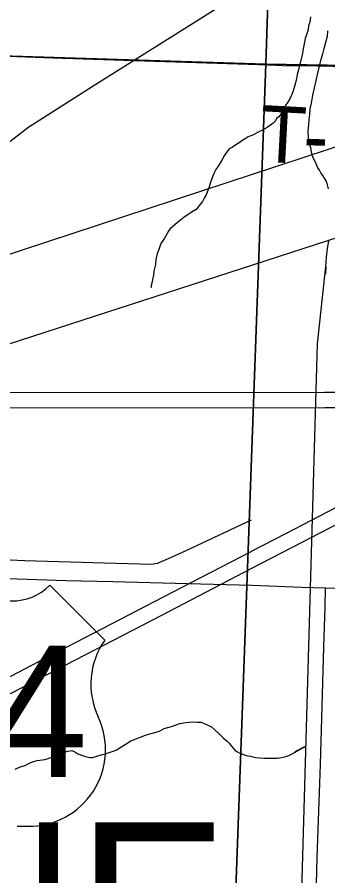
# Model space of a CAD drawing. Extents: x 2.4 to 73.1, y 4.5 to 25.6.
# Drawn here: x 42.4047 to 42.5607, y 20.2245 to 20.6552 of the extents above; entities that cross this region are included whole.
import ezdxf

# ---------------------------------------------------------------- set-up
doc = ezdxf.new("R2010")
doc.units = 0
for name, color, linetype in [('GM_X_City_Street', 7, 'Continuous'), ('GM_X_County_Road', 7, 'Continuous'), ('GM_X_Minor_River', 7, 'Continuous'), ('GM_X_Rail_Line', 7, 'Continuous'), ('GM_X_Section', 7, 'Continuous'), ('GM_X_Township_Road', 7, 'Continuous'), ('GM_X_Township_Road_Text', 7, 'Continuous'), ('GM_X_Township_Text', 7, 'Continuous'), ('GM_X_US_Route', 7, 'Continuous'), ('GM_X_US_Shield', 7, 'Continuous')]:
    doc.layers.add(name, color=color, linetype=linetype)

msp = doc.modelspace()

# ---------------------------------------------------------------- linework, layer by layer
at = {"layer": 'GM_X_City_Street'}
msp.add_lwpolyline([(42.26836972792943, 20.38708770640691), (42.28162978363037, 20.386749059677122), (42.29250064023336, 20.3865160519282), (42.30804110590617, 20.38589777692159), (42.316634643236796, 20.385798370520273), (42.336279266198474, 20.385211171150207), (42.342735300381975, 20.38501233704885), (42.35928548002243, 20.384353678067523), (42.36506732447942, 20.38400881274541), (42.375817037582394, 20.38364841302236), (42.38671585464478, 20.383477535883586), (42.39769856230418, 20.383107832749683), (42.408529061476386, 20.38271325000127), (42.44269197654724, 20.381712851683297), (42.47223810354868, 20.38077457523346), (42.47518650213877, 20.38123440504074), (42.48068252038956, 20.383639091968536), (42.48964890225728, 20.387705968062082), (42.519835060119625, 20.401873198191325), (42.522382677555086, 20.40303826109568)], dxfattribs=at)
at = {"layer": 'GM_X_County_Road'}
for points in [[(42.09266251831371, 20.37607573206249), (42.09934535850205, 20.377632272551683), (42.10489109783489, 20.378579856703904), (42.10955135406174, 20.379098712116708), (42.116097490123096, 20.379462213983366), (42.12637805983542, 20.37957405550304), (42.12979870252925, 20.379564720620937), (42.15177656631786, 20.379996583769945), (42.16575428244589, 20.380167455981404), (42.1823510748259, 20.38007736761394), (42.20254558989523, 20.379651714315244), (42.21652019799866, 20.379185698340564), (42.236705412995, 20.378502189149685), (42.266211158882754, 20.37752041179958), (42.32833572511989, 20.37568117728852), (42.36405517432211, 20.374621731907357), (42.39511745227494, 20.373708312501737), (42.42928347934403, 20.372580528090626), (42.45285203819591, 20.372021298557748), (42.49021501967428, 20.371101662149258), (42.5226567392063, 20.370182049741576), (42.54759232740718, 20.369340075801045), (42.559615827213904, 20.368846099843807)], [(42.559615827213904, 20.368846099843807), (42.58419102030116, 20.36828064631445), (42.66973189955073, 20.365618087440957), (42.707057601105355, 20.364415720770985), (42.73349379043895, 20.3634898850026), (42.76458713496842, 20.362222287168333), (42.79102332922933, 20.361243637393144), (42.79879975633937, 20.361100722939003), (42.80106155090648, 20.361209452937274), (42.80305304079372, 20.36192713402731), (42.804544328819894, 20.362713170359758)]]:
    msp.add_lwpolyline(points, dxfattribs=at)
at = {"layer": 'GM_X_Minor_River'}
for points in [[(42.55207743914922, 20.655386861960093), (42.55185300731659, 20.65387171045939), (42.55143444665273, 20.652171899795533), (42.55102535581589, 20.650851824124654), (42.55079145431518, 20.648956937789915), (42.54997232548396, 20.64631583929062), (42.54935963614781, 20.644429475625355), (42.54894202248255, 20.642729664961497), (42.54850168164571, 20.640080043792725), (42.54784637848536, 20.636295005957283), (42.54596474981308, 20.628739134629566), (42.54534353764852, 20.626473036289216), (42.54491740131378, 20.62439349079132), (42.54449031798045, 20.622313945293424), (42.54386531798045, 20.619857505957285), (42.543045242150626, 20.61721735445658), (42.54184543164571, 20.61458477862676), (42.54065793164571, 20.61252227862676), (42.53967781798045, 20.611214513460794), (42.53868539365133, 20.609337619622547), (42.53768918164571, 20.607269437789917), (42.53612194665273, 20.60521546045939), (42.53496001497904, 20.604292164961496), (42.53436437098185, 20.60316527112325), (42.53319959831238, 20.602051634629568), (42.53184353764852, 20.600942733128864), (42.530297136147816, 20.599837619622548), (42.527987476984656, 20.598560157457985), (42.52568160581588, 20.59747208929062), (42.52337194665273, 20.59619368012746), (42.520686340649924, 20.595115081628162), (42.519144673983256, 20.594198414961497), (42.51759827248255, 20.59309424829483), (42.516247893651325, 20.59217474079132), (42.51451209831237, 20.591074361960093), (42.51277630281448, 20.589973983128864), (42.51123463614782, 20.589058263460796), (42.50967213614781, 20.58719368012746), (42.50868823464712, 20.585695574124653), (42.50749694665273, 20.583443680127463), (42.50571853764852, 20.580443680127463), (42.50454050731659, 20.578760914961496), (42.50375073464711, 20.577448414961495), (42.50294296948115, 20.575377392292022), (42.501937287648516, 20.57293042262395), (42.501316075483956, 20.570664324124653), (42.50050073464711, 20.568213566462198), (42.49969391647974, 20.566142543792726), (42.49870527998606, 20.564455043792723), (42.49771759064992, 20.562767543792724), (42.49634448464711, 20.560898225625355)], [(42.56103853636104, 20.56910221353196), (42.56051202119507, 20.5710122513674), (42.559979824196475, 20.572734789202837), (42.55906789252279, 20.5744649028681), (42.55814743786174, 20.575815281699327), (42.55722793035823, 20.577165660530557), (42.55649781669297, 20.578511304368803), (42.55557736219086, 20.57986168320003), (42.55485577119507, 20.58158800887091), (42.5541294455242, 20.58312399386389), (42.55340406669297, 20.584659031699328), (42.5526909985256, 20.586765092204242), (42.55218531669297, 20.589625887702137), (42.55146751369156, 20.591541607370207), (42.55113512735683, 20.59363914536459), (42.5509874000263, 20.59554160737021), (42.55082641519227, 20.596873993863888), (42.55085671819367, 20.59820353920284), (42.55107641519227, 20.5995283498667), (42.55111902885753, 20.601427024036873), (42.55136050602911, 20.603700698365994), (42.55161050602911, 20.6063550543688), (42.551864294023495, 20.609197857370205), (42.55249876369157, 20.612034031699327), (42.55315785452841, 20.61600846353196), (42.555690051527, 20.62715808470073), (42.556526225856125, 20.6305586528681), (42.55736808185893, 20.63414861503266), (42.558187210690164, 20.636790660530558), (42.55881789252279, 20.639435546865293), (42.559649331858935, 20.642645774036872), (42.56047887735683, 20.645667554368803), (42.56072793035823, 20.64832096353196)], [(42.49634448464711, 20.560898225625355), (42.49458312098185, 20.558658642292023), (42.49265698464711, 20.55756299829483), (42.491495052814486, 20.556638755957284), (42.49014846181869, 20.55590864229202), (42.48840887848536, 20.554618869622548), (42.48666834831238, 20.55332720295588), (42.485313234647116, 20.552218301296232), (42.481630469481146, 20.5490724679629), (42.48084921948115, 20.548139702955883), (42.480054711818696, 20.54663780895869), (42.47867402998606, 20.544389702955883), (42.477690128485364, 20.542891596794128), (42.47709732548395, 20.541955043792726), (42.47649789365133, 20.540638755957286), (42.475881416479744, 20.53856299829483), (42.475078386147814, 20.53668136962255), (42.47466361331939, 20.53517095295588), (42.47443634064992, 20.533467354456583), (42.4741948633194, 20.531192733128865), (42.47376777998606, 20.52911224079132), (42.473357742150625, 20.527792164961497), (42.47312099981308, 20.52570788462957), (42.47269391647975, 20.523628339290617), (42.47247800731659, 20.52249292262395), (42.47205565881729, 20.52060277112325), (42.47203387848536, 20.51965296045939), (42.471844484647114, 20.519657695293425)], [(42.5554883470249, 20.49134369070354), (42.559783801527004, 20.530188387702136), (42.5595044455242, 20.52620543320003), (42.559783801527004, 20.530188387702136), (42.56007641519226, 20.534741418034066), (42.56055463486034, 20.53909937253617), (42.561214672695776, 20.543072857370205)], [(42.512620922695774, 18.997251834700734), (42.5554883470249, 20.49134369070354)], [(42.40373361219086, 20.27801603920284), (42.406228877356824, 20.279099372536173), (42.408716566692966, 20.279803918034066), (42.410258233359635, 20.28071869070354), (42.41160103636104, 20.281257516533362), (42.413134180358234, 20.2817935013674), (42.41485671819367, 20.282324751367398), (42.41752527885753, 20.282644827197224), (42.41847982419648, 20.282813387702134), (42.41981883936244, 20.283162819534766), (42.42116164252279, 20.283702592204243), (42.4232686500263, 20.28441471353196), (42.42479705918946, 20.284760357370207), (42.42594573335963, 20.285114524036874), (42.427293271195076, 20.285844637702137), (42.42863986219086, 20.286573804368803), (42.42997887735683, 20.286923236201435), (42.431313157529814, 20.28708422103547), (42.432267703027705, 20.28725278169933), (42.433774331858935, 20.28664861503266), (42.43527338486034, 20.285665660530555), (42.437536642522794, 20.284854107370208), (42.439043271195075, 20.284250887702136), (42.44036902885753, 20.284032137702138), (42.441315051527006, 20.283820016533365), (42.442644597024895, 20.283790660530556), (42.444752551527, 20.284502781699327), (42.446859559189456, 20.285215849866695), (42.44896277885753, 20.285737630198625), (42.450875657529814, 20.286265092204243), (42.452982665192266, 20.28697721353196), (42.45470993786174, 20.2876988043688), (42.45644573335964, 20.28879918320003), (42.45895046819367, 20.2902622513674), (42.461842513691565, 20.29209653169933), (42.46452906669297, 20.293176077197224), (42.46702433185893, 20.294259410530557), (42.46913228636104, 20.294972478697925), (42.47142868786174, 20.295680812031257), (42.47391637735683, 20.296384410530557), (42.47621372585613, 20.29709274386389), (42.47852338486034, 20.2983711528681), (42.482159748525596, 20.299428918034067), (42.48464743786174, 20.30013346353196), (42.48637376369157, 20.300854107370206), (42.48732830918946, 20.301022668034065), (42.48847319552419, 20.301186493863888), (42.48961713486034, 20.301350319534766), (42.49114175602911, 20.301506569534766), (42.49323550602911, 20.30164956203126), (42.495135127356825, 20.301606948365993), (42.4970356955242, 20.301563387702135), (42.50230463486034, 20.299166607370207), (42.504170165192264, 20.297605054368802), (42.50621751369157, 20.295659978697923), (42.508261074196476, 20.29352456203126), (42.51012660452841, 20.291962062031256), (42.51124592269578, 20.290987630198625), (42.51235008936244, 20.28944312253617), (42.5140186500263, 20.287507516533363), (42.5153311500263, 20.286716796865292), (42.51645425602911, 20.285932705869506), (42.51796561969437, 20.28551793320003), (42.519282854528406, 20.284919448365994), (42.52060861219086, 20.2846988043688), (42.52193436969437, 20.284479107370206), (42.523065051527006, 20.284073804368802), (42.5245811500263, 20.283851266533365), (42.526476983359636, 20.28361736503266), (42.52875823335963, 20.283566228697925), (42.530277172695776, 20.283533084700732)], [(42.530277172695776, 20.283533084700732), (42.53179705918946, 20.283498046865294), (42.533127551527, 20.28346869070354), (42.5344570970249, 20.28343933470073), (42.53540785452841, 20.283417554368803), (42.53636145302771, 20.283586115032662), (42.53769668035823, 20.2837461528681), (42.5390347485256, 20.28409653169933), (42.540183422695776, 20.284449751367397), (42.5411427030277, 20.2848086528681), (42.54287376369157, 20.28571869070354), (42.549736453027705, 20.289484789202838), (42.54422508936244, 20.286638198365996)]]:
    msp.add_lwpolyline(points, dxfattribs=at)
at = {"layer": 'GM_X_Rail_Line'}
for points in [[(41.95853159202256, 20.391006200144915), (42.586485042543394, 20.597344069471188), (42.882529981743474, 20.69319832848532), (43.12839114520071, 20.772803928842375), (43.63366949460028, 20.939166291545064), (44.16369780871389, 21.11243488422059), (44.70422986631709, 21.28804153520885), (45.09575369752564, 21.415053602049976), (45.350985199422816, 21.49772199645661), (46.12242020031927, 21.74707945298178), (46.377110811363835, 21.829638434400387)], [(42.33285583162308, 20.469729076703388), (42.34351292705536, 20.501060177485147), (42.35509625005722, 20.529936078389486), (42.36509999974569, 20.551008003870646), (42.37472215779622, 20.566263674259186), (42.3906321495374, 20.585026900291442), (42.41066621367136, 20.600150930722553), (42.44431672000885, 20.62160543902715), (42.80355091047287, 20.847106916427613), (42.99706286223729, 20.96611901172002), (43.0276357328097, 20.986430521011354), (43.052684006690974, 21.00712651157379), (43.07317729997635, 21.030314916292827), (43.094177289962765, 21.057593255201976), (43.114502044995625, 21.085969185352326), (43.18580875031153, 21.194372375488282), (43.278365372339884, 21.33503500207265), (43.35288038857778, 21.45632836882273), (43.40011421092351, 21.523415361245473), (43.427783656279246, 21.566652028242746), (43.46668716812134, 21.636221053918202)], [(41.95853159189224, 20.347838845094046), (42.036929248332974, 20.373599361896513), (42.33297418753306, 20.469453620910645), (42.578835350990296, 20.5490592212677), (43.084113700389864, 20.715421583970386), (43.61414201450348, 20.888690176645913), (44.15467407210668, 21.064296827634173), (44.546197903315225, 21.191308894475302), (44.8014294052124, 21.273977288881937), (45.572864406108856, 21.523334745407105), (45.82755501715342, 21.605893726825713)]]:
    msp.add_lwpolyline(points, dxfattribs=at)
at = {"layer": 'GM_X_Section'}
for points in [[(42.545987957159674, 21.1341010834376), (42.52955452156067, 20.631692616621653), (42.02448407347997, 20.647421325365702), (42.04232648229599, 21.145439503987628)], [(43.03308830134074, 20.623388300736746), (42.52955452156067, 20.631692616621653), (42.545987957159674, 21.1341010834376), (43.05028809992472, 21.12615206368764)], [(42.02448407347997, 20.647421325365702), (42.52955452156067, 20.631692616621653), (42.51126239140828, 20.13047225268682), (42.009013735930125, 20.145181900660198)], [(42.52955452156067, 20.631692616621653), (43.03308830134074, 20.623388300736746), (43.01389076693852, 20.124275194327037), (43.013830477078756, 20.12162369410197), (42.51126239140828, 20.13047225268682)]]:
    msp.add_lwpolyline(points, close=True, dxfattribs=at)
at = {"layer": 'GM_X_Township_Road'}
msp.add_line((42.52583213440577, 20.6314044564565), (42.53083330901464, 20.631239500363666), dxfattribs=at)
for points in [[(42.31173203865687, 20.63884816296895), (42.372968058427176, 20.636580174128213), (42.42262482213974, 20.634846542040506), (42.45831630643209, 20.63363177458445), (42.52583213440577, 20.6314044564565)], [(42.53083330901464, 20.631239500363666), (42.53829906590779, 20.63101891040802), (42.55537431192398, 20.63072996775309), (42.57865082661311, 20.63027325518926), (42.63453061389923, 20.629238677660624), (42.66557736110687, 20.628809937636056), (42.707476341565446, 20.627995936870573), (42.75715176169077, 20.62723165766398), (42.77267358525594, 20.62711049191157), (42.77955836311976, 20.62704524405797), (42.78311570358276, 20.627011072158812)], [(42.5441623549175, 19.867993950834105), (42.5442555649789, 19.872014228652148), (42.544510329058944, 19.88288197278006), (42.54565674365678, 19.918579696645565), (42.54657638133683, 19.95117675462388), (42.54719464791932, 19.9698023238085), (42.54833797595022, 19.999286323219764), (42.54913022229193, 20.024119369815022), (42.55146345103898, 20.097068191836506), (42.55212210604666, 20.121907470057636), (42.55269377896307, 20.14208335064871), (42.55341146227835, 20.16691951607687), (42.55461690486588, 20.207277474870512), (42.555421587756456, 20.233663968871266), (42.55631945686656, 20.26160076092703), (42.557012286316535, 20.280223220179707), (42.55776725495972, 20.303502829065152), (42.55873038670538, 20.339206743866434), (42.559308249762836, 20.359388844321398), (42.559615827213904, 20.368846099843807)]]:
    msp.add_lwpolyline(points, dxfattribs=at)
at = {"layer": 'GM_X_US_Route'}
for points in [[(42.52215275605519, 20.378543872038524), (42.54776874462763, 20.391869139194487), (42.64246861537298, 20.44086417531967), (42.68608569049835, 20.463432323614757), (42.71592386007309, 20.478801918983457), (42.732868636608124, 20.487289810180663), (42.744441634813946, 20.49258699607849), (42.75388025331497, 20.49656687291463), (42.76343381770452, 20.500260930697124), (42.7745625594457, 20.504175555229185), (42.77499232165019, 20.504311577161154)], [(41.95853159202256, 20.376718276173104), (41.97508070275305, 20.382090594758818), (42.02922687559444, 20.399662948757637), (42.055728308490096, 20.408312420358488), (42.17107010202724, 20.445958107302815), (42.18590841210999, 20.450624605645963), (42.19697189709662, 20.453815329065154), (42.20661244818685, 20.456303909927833), (42.2169303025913, 20.458652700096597), (42.22762098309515, 20.460740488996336), (42.239597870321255, 20.462725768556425), (42.251323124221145, 20.46427609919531), (42.26340256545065, 20.465459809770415), (42.276131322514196, 20.46631728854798), (42.28639324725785, 20.466714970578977), (42.29976822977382, 20.466907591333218), (42.38058981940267, 20.466941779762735), (42.55902901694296, 20.467093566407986)], [(42.55902901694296, 20.467093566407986), (42.559528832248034, 20.467094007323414), (42.5658543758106, 20.46710022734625)], [(41.95853159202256, 20.368530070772), (41.99860264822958, 20.381637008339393), (42.03563940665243, 20.393750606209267), (42.05548595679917, 20.400184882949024), (42.06608965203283, 20.40362105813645), (42.09774844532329, 20.413830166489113), (42.176034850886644, 20.439439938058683), (42.190885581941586, 20.443982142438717), (42.20225043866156, 20.447151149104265), (42.21189098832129, 20.449540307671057), (42.22190126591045, 20.45170889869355), (42.23227813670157, 20.45363513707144), (42.24424573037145, 20.45548992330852), (42.25533408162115, 20.456881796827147), (42.26614902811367, 20.457894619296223), (42.27668435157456, 20.458534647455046), (42.29003136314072, 20.458957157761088), (42.310847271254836, 20.459131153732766), (42.39726118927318, 20.459196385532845), (42.559208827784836, 20.45931755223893)], [(42.559208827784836, 20.45931755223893), (42.570707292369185, 20.45932689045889)], [(42.52192791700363, 20.38706486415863), (42.52237333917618, 20.387295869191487), (42.53957596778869, 20.396215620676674), (42.578274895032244, 20.416257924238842)], [(42.05950555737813, 20.243330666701), (42.13286449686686, 20.243448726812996), (42.1567934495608, 20.243551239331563), (42.17044805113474, 20.243911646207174), (42.18315506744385, 20.24464795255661), (42.19520964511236, 20.245719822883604), (42.20630420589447, 20.247052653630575), (42.217349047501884, 20.24872415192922), (42.228953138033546, 20.25083369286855), (42.240171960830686, 20.25327880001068), (42.25099933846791, 20.256040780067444), (42.26142903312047, 20.25907618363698), (42.26406054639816, 20.25993678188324), (42.27293680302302, 20.2628416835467), (42.28432030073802, 20.266964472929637), (42.29586225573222, 20.2715470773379), (42.307245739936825, 20.276502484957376), (42.31903624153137, 20.282079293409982), (42.33430331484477, 20.289753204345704), (42.38589254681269, 20.31648764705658), (42.41180057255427, 20.329983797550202), (42.43884569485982, 20.343998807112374), (42.482729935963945, 20.36673783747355), (42.52192791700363, 20.38706486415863)], [(42.09357836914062, 20.235631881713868), (42.14517692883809, 20.235653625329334), (42.161037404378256, 20.23576547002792), (42.17160690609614, 20.236094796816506), (42.182477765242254, 20.236722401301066), (42.194255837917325, 20.23774455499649), (42.20569215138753, 20.239068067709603), (42.216466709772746, 20.240646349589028), (42.22779428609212, 20.242690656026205), (42.239361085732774, 20.245151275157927), (42.25054573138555, 20.247885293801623), (42.26134515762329, 20.250864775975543), (42.263721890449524, 20.251594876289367), (42.27175621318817, 20.254074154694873), (42.282055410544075, 20.257628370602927), (42.29194139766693, 20.26140010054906), (42.30285266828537, 20.265967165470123), (42.31417402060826, 20.271136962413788), (42.330074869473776, 20.278972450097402), (42.35744000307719, 20.29304336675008), (42.405969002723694, 20.318261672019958), (42.42913989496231, 20.330288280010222), (42.47745140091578, 20.35529531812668), (42.52215275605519, 20.378543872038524)]]:
    msp.add_lwpolyline(points, dxfattribs=at)
at = {"layer": 'GM_X_US_Shield'}
for p, q in [((42.44868513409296, 20.342723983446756), (42.42121925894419, 20.37018985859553)), ((42.40473973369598, 20.249340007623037), (42.41023290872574, 20.249340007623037))]:
    msp.add_line(p, q, dxfattribs=at)
for centre, radius, start, end in [((42.40199314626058, 20.38980441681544), 0.027465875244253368, 225.57299599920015, 314.4270040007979), ((42.48018299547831, 20.3206681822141), 0.038452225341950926, 144.99907084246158, 205.4528763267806), ((42.41066125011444, 20.28778984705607), 0.038452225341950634, 269.36173636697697, 25.168080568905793)]:
    msp.add_arc(centre, radius, start, end, dxfattribs=at)

# ---------------------------------------------------------------- texts
at = {"layer": 'GM_X_Township_Road_Text'}
for s, height, rotation, p in [('T', 0.028409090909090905, 356.908545, (42.525920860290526, 20.582781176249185)), ('-', 0.028409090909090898, 358.64463700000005, (42.54807755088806, 20.581599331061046))]:
    msp.add_text(s, height=height, rotation=rotation, dxfattribs=at).set_placement(p)
at = {"layer": 'GM_X_Township_Text'}
msp.add_text('CRANE', height=0.08522727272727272, rotation=1e-05, dxfattribs=at).set_placement((42.11164101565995, 20.166003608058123))
at = {"layer": 'GM_X_US_Shield'}
msp.add_text('24', height=0.06591810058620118, dxfattribs=at).set_placement((42.342093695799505, 20.274059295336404))

doc.saveas('drawing.dxf')
